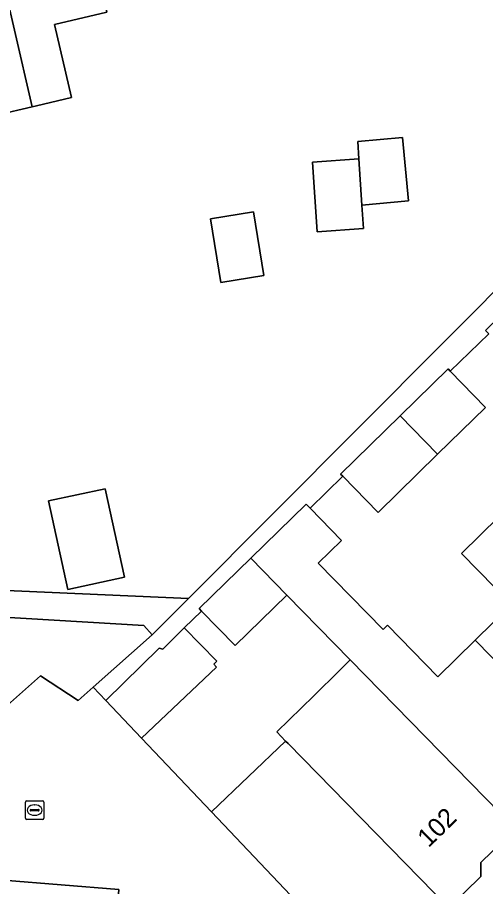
# Model space of a CAD drawing. Extents: x 160856 to 161310, y 384024 to 384878.
# Drawn here: x 161018.24 to 161043.45, y 384645.25 to 384692.02 of the extents above; entities that cross this region are included whole.
import ezdxf

# ---------------------------------------------------------------- set-up
doc = ezdxf.new("R2010")
doc.units = 0
for name, color, linetype in [('IMGEO_Erf', 7, 'Continuous'), ('IMGEO_Hek', 7, 'Continuous'), ('IMGEO_Kolk', 7, 'Continuous'), ('IMGEO_Muur', 7, 'Continuous'), ('IMGEO_Pand', 7, 'Continuous'), ('IMGEO_Pand_nummerreeks', 7, 'Continuous'), ('IMGEO_Rijbaan_lokaal_open', 7, 'Continuous'), ('IMGEO_Voetpad_open', 7, 'Continuous')]:
    doc.layers.add(name, color=color, linetype=linetype)

msp = doc.modelspace()

# ---------------------------------------------------------------- linework, layer by layer
at = {"layer": 'IMGEO_Erf'}
for points in [[(161009.497, 384661.544), (161027.455, 384660.754), (161050.355, 384683.728), (161050.293, 384683.791), (161050.691, 384684.181), (161050.004, 384703.409)], [(161016.279, 384699.12), (161021.204, 384700.261), (161022.343, 384695.393), (161023.066, 384692.301), (161020.234, 384691.638), (161021.153, 384687.708), (161019.271, 384687.267), (161019.037, 384687.212), (161017.177, 384686.777)], [(161043.624, 384674.991), (161041.541, 384672.986), (161043.444, 384671.038), (161040.859, 384668.512), (161037.655, 384665.382), (161035.754, 384667.328), (161033.998, 384665.608), (161035.691, 384663.879), (161034.44, 384662.655), (161037.93, 384659.087), (161038.16, 384659.312), (161040.875, 384656.536), (161042.888, 384658.505), (161044.847, 384660.422), (161042.148, 384663.181), (161044.154, 384665.144)]]:
    msp.add_lwpolyline(points, dxfattribs=at)
for points in [[(161038.967, 384685.567), (161039.288, 384682.159), (161036.79, 384681.925), (161036.876, 384680.653), (161034.38, 384680.485), (161034.127, 384684.24), (161036.623, 384684.41), (161036.561, 384685.34)], [(161031.511, 384678.136), (161029.197, 384677.76), (161028.641, 384681.181), (161030.955, 384681.557)], [(161024.002, 384661.9), (161020.953, 384661.24), (161019.923, 384666), (161022.971, 384666.66)], [(161035.583, 384656.879), (161036.163, 384657.446), (161032.749, 384660.935), (161029.972, 384658.217), (161028.155, 384660.074), (161027.228, 384659.167), (161028.98, 384657.376), (161028.815, 384657.214), (161028.966, 384657.06), (161024.93, 384653.23), (161028.69, 384649.268), (161032.68, 384653.079), (161032.2, 384653.569), (161034.191, 384655.517)]]:
    msp.add_lwpolyline(points, close=True, dxfattribs=at)
at = {"layer": 'IMGEO_Hek'}
msp.add_lwpolyline([(161022.327, 384655.974), (161023.003, 384655.261)], dxfattribs=at)
at = {"layer": 'IMGEO_Kolk'}
for p, q in [((161018.672, 384648.937), (161018.672, 384649.789)), ((161018.747, 384649.863), (161019.599, 384649.863)), ((161019.673, 384649.789), (161019.673, 384648.937)), ((161018.931, 384649.357), (161018.931, 384649.369)), ((161019.369, 384649.32), (161018.971, 384649.32)), ((161018.974, 384649.406), (161019.372, 384649.406)), ((161019.16, 384649.643), (161019.185, 384649.643)), ((161019.415, 384649.369), (161019.415, 384649.357)), ((161019.599, 384648.863), (161018.747, 384648.863)), ((161019.183, 384649.083), (161019.158, 384649.083))]:
    msp.add_line(p, q, dxfattribs=at)
for points in [[(161018.672, 384648.937), (161018.672, 384649.789)], [(161018.747, 384649.863), (161019.599, 384649.863)], [(161019.673, 384649.789), (161019.673, 384648.937)], [(161019.599, 384648.863), (161018.747, 384648.863)]]:
    msp.add_lwpolyline(points, dxfattribs=at)
for centre, radius, start, end in [((161018.749, 384649.787), 0.0765, 91.552, 178.448), ((161018.749, 384649.787), 0.0765, 91.552, 178.448), ((161019.597, 384649.787), 0.0765, 1.552, 88.448), ((161019.597, 384649.787), 0.0765, 1.552, 88.448), ((161018.971, 384649.366), 0.0403, 85.8775, 175.7526), ((161018.968, 384649.356), 0.0366, 178.938, 274.7102), ((161019.372, 384649.363), 0.043, 264.8664, 352.4533), ((161019.376, 384649.368), 0.0386, 1.7309, 96.639), ((161018.749, 384648.939), 0.0765, 181.552, 268.448), ((161018.749, 384648.939), 0.0765, 181.552, 268.448), ((161019.597, 384648.939), 0.0765, 271.552, 358.448), ((161019.597, 384648.939), 0.0765, 271.552, 358.448)]:
    msp.add_arc(centre, radius, start, end, dxfattribs=at)
for centre, major_axis, ratio, start_param, end_param in [((161019.159, 384649.363), (-0.387, 0.002), 0.722429, 4.712389, 7.853982), ((161019.184, 384649.363), (-0.39, 0.002), 0.717154, 1.570796, 4.712389)]:
    msp.add_ellipse(centre, major_axis=major_axis, ratio=ratio, start_param=start_param, end_param=end_param, dxfattribs=at)
at = {"layer": 'IMGEO_Muur'}
msp.add_lwpolyline([(161024.93, 384653.23), (161028.69, 384649.268)], dxfattribs=at)
at = {"layer": 'IMGEO_Pand'}
for points in [[(161022.343, 384695.393), (161021.204, 384700.261), (161016.279, 384699.12), (161018.084, 384691.326), (161019.037, 384687.212), (161019.271, 384687.267), (161021.153, 384687.708), (161020.234, 384691.638), (161023.066, 384692.301)], [(161019.037, 384687.212), (161018.084, 384691.326), (161016.279, 384699.12), (161011.46, 384698.004), (161013.265, 384690.21), (161013.321, 384689.966), (161016.27, 384690.656), (161017.177, 384686.777)], [(161036.623, 384684.41), (161036.79, 384681.925), (161039.288, 384682.159), (161038.967, 384685.567), (161036.561, 384685.34)], [(161036.623, 384684.41), (161034.127, 384684.24), (161034.38, 384680.485), (161036.876, 384680.653), (161036.79, 384681.925)], [(161028.641, 384681.181), (161029.197, 384677.76), (161031.511, 384678.136), (161030.955, 384681.557)], [(161041.541, 384672.986), (161041.427, 384673.103), (161038.839, 384670.576), (161040.859, 384668.512), (161043.444, 384671.038)], [(161040.859, 384668.512), (161038.839, 384670.576), (161035.637, 384667.448), (161035.754, 384667.328), (161037.655, 384665.382)], [(161019.923, 384666), (161020.953, 384661.24), (161024.002, 384661.9), (161022.971, 384666.66)], [(161042.888, 384658.505), (161040.875, 384656.536), (161038.16, 384659.312), (161037.93, 384659.087), (161034.44, 384662.655), (161035.691, 384663.879), (161033.998, 384665.608), (161033.779, 384665.832), (161030.805, 384662.922), (161032.749, 384660.935), (161036.163, 384657.446), (161045.05, 384648.363), (161049.014, 384652.243)], [(161042.888, 384658.505), (161049.014, 384652.243), (161049.404, 384652.625), (161050.019, 384652.453), (161051.025, 384653.438), (161051.032, 384654.143), (161053.017, 384656.086), (161044.154, 384665.144), (161042.148, 384663.181), (161044.847, 384660.422)], [(161030.805, 384662.922), (161028.027, 384660.205), (161028.155, 384660.074), (161029.972, 384658.217), (161032.749, 384660.935)], [(161025.503, 384658.795), (161025.054, 384659.301), (161012.363, 384660.051), (161012.121, 384657.087), (161014.337, 384654.905), (161017.397, 384654.724), (161019.495, 384656.588), (161021.518, 384655.255), (161022.327, 384655.974)], [(161024.93, 384653.23), (161028.966, 384657.06), (161028.815, 384657.214), (161028.98, 384657.376), (161027.228, 384659.167), (161026.065, 384658.029), (161025.884, 384658.08), (161023.003, 384655.261)], [(161036.163, 384657.446), (161035.583, 384656.879), (161034.191, 384655.517), (161032.2, 384653.569), (161032.68, 384653.079), (161032.814, 384652.942), (161041.458, 384644.107), (161043.184, 384645.796), (161043.192, 384646.544), (161045.05, 384648.363)], [(161023.199, 384638.753), (161023.706, 384645.1), (161011.266, 384646.094), (161011.607, 384650.352), (161000, 384651.318), (160973.59, 384653.518), (160973.559, 384653.621), (160963.147, 384654.482), (160948.047, 384648.651), (160947.852, 384649.157), (160940.157, 384646.186), (160944.571, 384634.966), (160949.236, 384636.767), (160959.912, 384640.889), (160960.282, 384639.932), (160968.473, 384643.094), (160988.813, 384641.433), (161009.711, 384639.726)], [(161032.68, 384653.079), (161028.69, 384649.268), (161033.936, 384643.741), (161037.434, 384640.168), (161041.458, 384644.107), (161032.814, 384652.942)]]:
    msp.add_lwpolyline(points, close=True, dxfattribs=at)
at = {"layer": 'IMGEO_Rijbaan_lokaal_open'}
msp.add_lwpolyline([(161024.93, 384653.23), (161023.003, 384655.261), (161022.327, 384655.974), (161021.518, 384655.255), (161019.495, 384656.588), (161017.397, 384654.724), (161014.337, 384654.905), (161012.121, 384657.087), (161011.607, 384650.352), (161011.266, 384646.094), (161023.706, 384645.1), (161023.199, 384638.753), (161023.191, 384638.65), (161027.716, 384638.289), (161032.7, 384637.891), (161033.664, 384636.809), (161037.434, 384640.168), (161033.936, 384643.741), (161028.69, 384649.268)], close=True, dxfattribs=at)
at = {"layer": 'IMGEO_Voetpad_open'}
msp.add_lwpolyline([(161038.839, 384670.576), (161041.427, 384673.103), (161041.541, 384672.986), (161043.624, 384674.991), (161043.447, 384675.172), (161046.73, 384678.379), (161049.227, 384680.819), (161049.984, 384680.044), (161052.017, 384682.032), (161050.355, 384683.728), (161027.455, 384660.754), (161025.503, 384658.795), (161022.327, 384655.974), (161023.003, 384655.261), (161025.884, 384658.08), (161026.065, 384658.029), (161027.228, 384659.167), (161028.155, 384660.074), (161028.027, 384660.205), (161030.805, 384662.922), (161033.779, 384665.832), (161033.998, 384665.608), (161035.754, 384667.328), (161035.637, 384667.448)], close=True, dxfattribs=at)
for points in [[(161012.363, 384660.051), (161025.054, 384659.301), (161025.503, 384658.795), (161027.455, 384660.754), (161009.497, 384661.544)], [(161045.05, 384648.363), (161043.192, 384646.544), (161043.184, 384645.796), (161041.458, 384644.107)]]:
    msp.add_lwpolyline(points, dxfattribs=at)

# ---------------------------------------------------------------- texts
at = {"layer": 'IMGEO_Pand_nummerreeks'}
msp.add_text('102', height=1, rotation=44.3068, dxfattribs=at).set_placement((161040.37, 384647.306))

doc.saveas('drawing.dxf')
